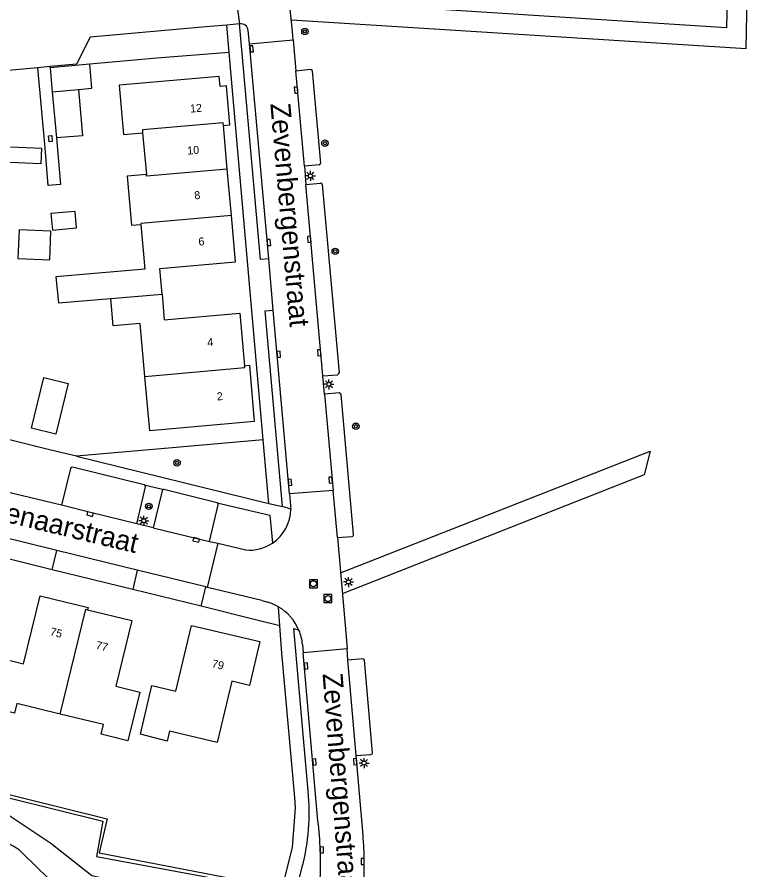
# Model space of a CAD drawing. Extents: x 125000 to 129004, y 397500 to 399008.
# Drawn here: x 127476.7 to 127569.1, y 398115.7 to 398222.2 of the extents above; entities that cross this region are included whole.
import ezdxf

# ---------------------------------------------------------------- set-up
doc = ezdxf.new("R2010")
doc.units = 0
for name, color, linetype in [('gg-afsc-erfafscheiding', 7, 'Continuous'), ('gg-afsc-faunaraster', 7, 'Continuous'), ('gg-afsc-hekwerk', 7, 'Continuous'), ('gg-anno-huisnummerreeks BGT', 7, 'Continuous'), ('gg-anno-openbare ruimte label', 7, 'Continuous'), ('gg-bbg-bijgebouw', 7, 'Continuous'), ('gg-bbg-hoofdgebouw', 7, 'Continuous'), ('gg-bbg-luifel en loopbrug', 7, 'Continuous'), ('gg-bbg-tussenscheiding', 7, 'Continuous'), ('gg-knt-plantopografie kant verharding', 7, 'Continuous'), ('gg-knt-verharding', 7, 'Continuous'), ('gg-kntw-bovenkant insteek waterloop', 7, 'Continuous'), ('gg-kntw-waterlijn', 7, 'Continuous'), ('gt-grn-groengrens', 7, 'Continuous'), ('gt-grn-weggrens', 7, 'Continuous'), ('gt-symb-boom', 7, 'Continuous'), ('gt-symb-kolk', 7, 'Continuous'), ('gt-symb-kolk center center', 7, 'Continuous'), ('gt-symb-lichtmast', 7, 'Continuous'), ('gt-symb-rioolschacht', 7, 'Continuous')]:
    doc.layers.add(name, color=color, linetype=linetype)

# ---------------------------------------------------------------- blocks, each defined once
blk = doc.blocks.new('gt0-RS')
at = {"layer": 'gt-symb-rioolschacht'}
blk.add_lwpolyline([(-0.5, -0.5), (0.5, -0.5), (0.5, 0.5), (-0.5, 0.5)], close=True, dxfattribs=at)
blk.add_circle((0, 0), 0.375, dxfattribs=at)
blk = doc.blocks.new('gt0-LMAST')
at = {"layer": 'gt-symb-lichtmast'}
for p, q in [((-0.18, 0.17), (-0.45, 0.44)), ((-0.01, 0.25), (-0.01, 0.62)), ((0.17, 0.17), (0.44, 0.44)), ((-0.26, 0), (-0.63, 0)), ((-0.18, -0.18), (-0.45, -0.45)), ((-0.01, -0.25), (-0.01, -0.63)), ((0.44, -0.45), (0.17, -0.18)), ((0.24, 0), (0.62, 0))]:
    blk.add_line(p, q, dxfattribs=at)
blk.add_circle((-0.01, 0), 0.25, dxfattribs=at)
blk = doc.blocks.new('gt0-KOLK')
at = {"layer": 'gt-symb-kolk'}
blk.add_lwpolyline([(0, 0), (0.37, 0), (0.37, 0.4), (-0.38, 0.4), (-0.38, 0), (0, 0)], dxfattribs=at)
blk = doc.blocks.new('gt0-BOOM')
at = {"layer": 'gt-symb-boom'}
for radius in [0.4, 0.2]:
    blk.add_circle((0, 0), radius, dxfattribs=at)
blk = doc.blocks.new('gt0-KOLKCC')
at = {"layer": 'gt-symb-kolk center center'}
blk.add_lwpolyline([(-0.38, 0.2), (0.37, 0.2), (0.37, -0.2), (-0.38, -0.2)], close=True, dxfattribs=at)

msp = doc.modelspace()

# ---------------------------------------------------------------- linework, layer by layer
at = {"layer": 'gg-afsc-erfafscheiding'}
msp.add_line((127484.16, 398167.37), (127480.96, 398168.14), dxfattribs=at)
msp.add_lwpolyline([(127481.64, 398207.13), (127482.16, 398201.32), (127480.6, 398201.18)], dxfattribs=at)
at = {"layer": 'gg-afsc-faunaraster'}
msp.add_lwpolyline([(127407.37, 398171.22), (127400.55, 398143.7), (127488.01, 398122.06), (127487.01, 398117.81), (127509.89, 398113.4)], dxfattribs=at)
at = {"layer": 'gg-afsc-hekwerk'}
for p, q in [((127494.22, 398217.11), (127485.84, 398216.35)), ((127480.6, 398201.18), (127480.24, 398205.89)), ((127497.08, 398168.48), (127484.16, 398167.37))]:
    msp.add_line(p, q, dxfattribs=at)
msp.add_lwpolyline([(127509.92, 398113.52), (127511.15, 398118.49), (127511.52, 398123.42), (127511.45, 398124.73), (127509.84, 398142.76)], dxfattribs=at)
at = {"layer": 'gg-bbg-bijgebouw'}
for p, q in [((127485.84, 398216.35), (127480.88, 398215.89)), ((127480.88, 398215.89), (127481.13, 398212.91)), ((127481.13, 398212.91), (127484.4, 398213.21))]:
    msp.add_line(p, q, dxfattribs=at)
for points in [[(127484.4, 398213.21), (127486.09, 398213.37), (127485.84, 398216.35)], [(127480.96, 398197.68), (127481.14, 398195.62), (127484.15, 398195.9), (127483.97, 398197.95), (127480.96, 398197.68)], [(127483.12, 398176.46), (127481.58, 398170.11), (127478.54, 398170.86), (127480.08, 398177.2), (127483.12, 398176.46)]]:
    msp.add_lwpolyline(points, dxfattribs=at)
at = {"layer": 'gg-bbg-hoofdgebouw'}
for p, q in [((127492.43, 398207.79), (127492.89, 398202.58)), ((127503.01, 398203.24), (127502.53, 398208.68)), ((127503.52, 398197.45), (127503.01, 398203.24)), ((127492.22, 398196.34), (127492.71, 398190.76)), ((127494.85, 398187.63), (127494.58, 398190.84)), ((127504.59, 398185.25), (127505.17, 398178.68)), ((127493.31, 398170.54), (127492.71, 398177.34))]:
    msp.add_line(p, q, dxfattribs=at)
for points in [[(127502.53, 398208.68), (127503.33, 398208.76), (127502.9, 398213.64), (127502.11, 398213.57), (127502, 398214.83), (127489.5, 398213.74)], [(127489.5, 398213.74), (127490.04, 398207.58), (127492.43, 398207.79)], [(127492.89, 398202.58), (127490.5, 398202.37), (127491.03, 398196.23), (127492.22, 398196.34)], [(127494.58, 398190.84), (127504.03, 398191.66), (127503.52, 398197.45)], [(127492.71, 398190.76), (127481.58, 398189.78), (127481.89, 398186.53), (127488.42, 398187.08), (127488.43, 398187.06)], [(127494.85, 398187.63), (127495.12, 398184.41), (127504.59, 398185.25)], [(127492.71, 398177.34), (127492.13, 398183.94), (127488.73, 398183.65), (127488.43, 398187.06)], [(127505.17, 398178.68), (127505.78, 398178.73), (127506.38, 398171.69), (127493.31, 398170.54)], [(127474.51, 398142.17), (127477.52, 398141.43), (127479.6, 398149.93), (127485.62, 398148.47), (127485.55, 398148.18)], [(127485.55, 398148.18), (127491.09, 398146.83), (127489.08, 398138.62), (127492.09, 398137.88), (127490.58, 398131.79), (127487.24, 398132.62), (127487.52, 398133.83), (127482.11, 398135.15)], [(127505.79, 398138.72), (127503.56, 398139.27), (127501.74, 398131.61), (127495.79, 398133), (127495.5, 398131.78), (127492.15, 398132.62), (127493.57, 398138.7), (127496.59, 398137.99), (127498.53, 398146.21), (127507.07, 398144.21), (127505.79, 398138.72)], [(127482.11, 398135.15), (127476.7, 398136.47), (127476.4, 398135.26), (127473.02, 398136.09)]]:
    msp.add_lwpolyline(points, dxfattribs=at)
at = {"layer": 'gg-bbg-luifel en loopbrug'}
msp.add_line((127481.13, 398212.91), (127481.64, 398207.13), dxfattribs=at)
for points in [[(127484.4, 398213.21), (127484.9, 398207.41), (127481.64, 398207.13)], [(127475.91, 398206.02), (127479.78, 398205.88), (127479.7, 398203.89), (127475.83, 398204.05)], [(127476.84, 398192.07), (127480.83, 398191.91), (127480.96, 398195.49), (127476.98, 398195.65), (127476.84, 398192.07)]]:
    msp.add_lwpolyline(points, dxfattribs=at)
at = {"layer": 'gg-bbg-tussenscheiding'}
msp.add_line((127488.43, 398187.06), (127494.85, 398187.63), dxfattribs=at)
for points in [[(127502.53, 398208.68), (127502.51, 398209.04), (127492.4, 398208.15), (127492.43, 398207.79)], [(127503.01, 398203.24), (127492.91, 398202.36), (127492.89, 398202.58)], [(127503.52, 398197.45), (127492.21, 398196.46), (127492.22, 398196.34)], [(127492.71, 398177.34), (127505.19, 398178.44), (127505.17, 398178.68)], [(127482.11, 398135.15), (127485.32, 398148.24), (127485.55, 398148.18)]]:
    msp.add_lwpolyline(points, dxfattribs=at)
at = {"layer": 'gg-knt-plantopografie kant verharding'}
for p, q in [((127567.87, 398218.33), (127569.11, 398268.77)), ((127566.59, 398268.21), (127565.43, 398220.9)), ((127565.43, 398220.9), (127510.73, 398224.42)), ((127511.05, 398221.9), (127567.87, 398218.33))]:
    msp.add_line(p, q, dxfattribs=at)
msp.add_lwpolyline([(127517.16, 398152.78), (127555.87, 398168), (127555.14, 398165.03), (127517.38, 398150.18)], dxfattribs=at)
at = {"layer": 'gg-knt-verharding'}
for p, q in [((127504.01, 398225.22), (127504.55, 398221.38)), ((127502.94, 398221.24), (127500.83, 398221.05)), ((127504.55, 398221.38), (127502.94, 398221.24)), ((127503.24, 398217.82), (127502.94, 398221.24)), ((127505.8, 398218.88), (127505.63, 398220.59)), ((127505.8, 398218.88), (127511.26, 398219.39)), ((127508.19, 398192.02), (127505.8, 398218.88)), ((127511.26, 398219.39), (127511.6, 398215.54)), ((127503.37, 398216.4), (127503.24, 398217.82)), ((127507.5, 398169.42), (127503.37, 398216.4)), ((127480.86, 398216.05), (127479.34, 398215.91)), ((127480.24, 398205.89), (127479.34, 398215.91)), ((127480.88, 398215.89), (127480.86, 398216.05)), ((127511.6, 398215.54), (127513.42, 398215.71)), ((127512.66, 398203.62), (127511.6, 398215.54)), ((127513.64, 398215.53), (127514.66, 398203.98)), ((127514.49, 398203.77), (127512.66, 398203.62)), ((127512.66, 398203.62), (127512.84, 398201.32)), ((127512.84, 398201.32), (127514.68, 398201.47)), ((127514.97, 398177.43), (127512.84, 398201.32)), ((127514.89, 398201.3), (127516.99, 398177.79)), ((127508.76, 398185.61), (127508.19, 398192.02)), ((127510.78, 398162.65), (127508.76, 398185.61)), ((127480.96, 398168.14), (127437, 398178.88)), ((127514.97, 398177.43), (127516.81, 398177.55)), ((127515.17, 398175.1), (127514.97, 398177.43)), ((127517.02, 398175.28), (127515.17, 398175.1)), ((127515.17, 398175.1), (127516.24, 398163.1)), ((127518.79, 398157.57), (127517.23, 398175.09)), ((127508.2, 398161.47), (127507.5, 398169.42)), ((127484.16, 398167.37), (127508.2, 398161.47)), ((127483.42, 398165.85), (127482.29, 398161.23)), ((127492.62, 398163.78), (127483.66, 398165.99)), ((127482.29, 398161.23), (127472.42, 398163.62)), ((127491.68, 398158.93), (127492.77, 398163.55)), ((127492.62, 398163.78), (127495.06, 398163.2)), ((127494.87, 398163.03), (127493.75, 398158.43)), ((127501.74, 398161.56), (127495.06, 398163.2)), ((127516.24, 398163.1), (127510.78, 398162.65)), ((127516.78, 398157.19), (127516.24, 398163.1)), ((127500.77, 398156.72), (127501.89, 398161.31)), ((127501.74, 398161.56), (127508.33, 398160.01)), ((127510.94, 398160.76), (127509.92, 398161.07)), ((127508.33, 398160.01), (127508.65, 398156.51)), ((127493.75, 398158.43), (127491.68, 398158.93)), ((127493.75, 398158.43), (127500.77, 398156.72)), ((127481.69, 398155.6), (127474.14, 398157.46)), ((127500.77, 398156.72), (127501.82, 398156.49)), ((127516.78, 398157.19), (127518.6, 398157.35)), ((127481.1, 398153.18), (127481.69, 398155.6)), ((127491.75, 398153.13), (127481.69, 398155.6)), ((127501.82, 398156.49), (127500.51, 398150.98)), ((127501.82, 398156.49), (127505.31, 398155.65)), ((127481.1, 398153.18), (127473.56, 398155.05)), ((127491.19, 398150.7), (127481.1, 398153.18)), ((127491.75, 398153.13), (127491.19, 398150.7)), ((127500.33, 398151.03), (127491.75, 398153.13)), ((127499.75, 398148.61), (127491.19, 398150.7)), ((127499.75, 398148.61), (127500.33, 398151.03)), ((127500.51, 398150.98), (127500.33, 398151.03)), ((127501.41, 398150.75), (127500.51, 398150.98)), ((127507.31, 398149.32), (127501.41, 398150.75)), ((127507.31, 398149.32), (127508.09, 398149.12)), ((127506.72, 398146.9), (127499.75, 398148.61)), ((127509.58, 398146.17), (127509.4, 398148.56)), ((127509.58, 398146.17), (127506.72, 398146.9)), ((127509.84, 398142.76), (127509.58, 398146.17)), ((127512.42, 398143.83), (127512.51, 398142.8)), ((127517.99, 398143.3), (127512.51, 398142.8)), ((127514.34, 398121.82), (127512.51, 398142.8)), ((127518.1, 398141.88), (127517.99, 398143.3)), ((127519.95, 398142.05), (127518.1, 398141.88)), ((127519.14, 398129.95), (127518.1, 398141.88)), ((127521.16, 398130.3), (127520.15, 398141.87)), ((127519.14, 398129.95), (127520.97, 398130.09)), ((127519.99, 398120.01), (127519.14, 398129.95)), ((127510.57, 398108.78), (127512.38, 398116.04))]:
    msp.add_line(p, q, dxfattribs=at)
for points in [[(127511.26, 398219.39), (127511.18, 398220.44), (127510.85, 398223.65), (127510.24, 398227.73), (127510.04, 398228.79)], [(127500.83, 398221.05), (127485.85, 398219.74), (127484.14, 398216.36), (127480.86, 398216.05)], [(127508.19, 398192.02), (127507.17, 398191.93), (127504.89, 398217.7), (127504.55, 398221.38)], [(127479.34, 398215.91), (127472.39, 398215.26), (127439.01, 398216.6)], [(127509.92, 398161.07), (127507.75, 398185.53), (127508.76, 398185.61)], [(127510.78, 398162.65), (127510.93, 398161.18), (127510.94, 398160.76)], [(127491.68, 398158.93), (127485.9, 398160.33), (127482.29, 398161.23)], [(127516.78, 398157.19), (127517.92, 398144.35), (127517.99, 398143.3)], [(127513.12, 398125.5), (127511.32, 398145.83), (127511.98, 398145.61)]]:
    msp.add_lwpolyline(points, dxfattribs=at)
for centre, radius, start, end in [((127504.72, 398220.48), 0.915, 6.4413, 100.7248), ((127513.44, 398215.5), 0.209, 7.6614, 93.7033), ((127514.45, 398203.98), 0.214, 279.981, 0.035), ((127514.7, 398201.29), 0.185, 3.3471, 96.8786), ((127516.69, 398177.83), 0.303, 292.7673, 351.2448), ((127517.02, 398175.06), 0.214, 8.0396, 91.1082), ((127483.62, 398165.78), 0.214, 80.972, 161.4541), ((127492.53, 398163.56), 0.244, 358.6151, 68.3099), ((127495.04, 398163.03), 0.171, 82.6139, 181.7856), ((127501.69, 398161.36), 0.206, 345.9061, 75.6838), ((127505.77, 398160.8), 5.17, 303.874, 359.5583), ((127518.6, 398157.54), 0.199, 272.4904, 7.9983), ((127505.77, 398160.8), 5.17, 264.8674, 303.8657), ((127506.29, 398143.17), 6.22, 60.0303, 73.2033), ((127506.32, 398143.26), 6.12, 22.5735, 59.8672), ((127506.38, 398143.29), 6.06, 5.1469, 22.5776), ((127519.97, 398141.86), 0.189, 4.3103, 93.9261), ((127520.96, 398130.29), 0.2, 273.7794, 2.3071), ((127486.83, 398122.81), 26.43, 345.161, 5.8471), ((127472.48, 398116.59), 42.19, 2.1025, 7.1208), ((127475.82, 398116.31), 44.32, 0.5331, 4.7921), ((127472.43, 398116.59), 42.24, 349.3501, 2.1053), ((127475.93, 398116.31), 44.21, 346.6431, 0.5309)]:
    msp.add_arc(centre, radius, start, end, dxfattribs=at)
at = {"layer": 'gg-kntw-bovenkant insteek waterloop'}
msp.add_lwpolyline([(127501.89, 398113.85), (127499.83, 398114.56), (127497.66, 398114.52), (127495.25, 398114.04), (127493.19, 398113.36), (127486.09, 398114.94), (127480.95, 398118.97), (127475.83, 398122.37), (127466.25, 398124.78), (127455.16, 398126.27), (127447.53, 398127.98), (127435.94, 398132.05), (127423.25, 398135.82), (127416.55, 398137.04), (127410.25, 398137.33), (127406.55, 398138.53), (127400.71, 398141.41)], dxfattribs=at)
at = {"layer": 'gg-kntw-waterlijn'}
msp.add_lwpolyline([(127497.5, 398111.76), (127494.86, 398110.8), (127490.6, 398110.75), (127486.52, 398111.58), (127482.04, 398113.36), (127479.55, 398115.67), (127477.05, 398118.12)], dxfattribs=at)
msp.add_arc((127469.13, 398106.64), 13.95, 55.4212, 70.7891, dxfattribs=at)
at = {"layer": 'gt-grn-groengrens'}
for p, q in [((127503.24, 398217.82), (127494.22, 398217.11)), ((127507.5, 398169.42), (127497.08, 398168.48))]:
    msp.add_line(p, q, dxfattribs=at)
msp.add_lwpolyline([(127407.37, 398171.22), (127406.92, 398171.13), (127400.11, 398143.42), (127487.47, 398121.76), (127486.64, 398117.36), (127509.8, 398113.04)], dxfattribs=at)
at = {"layer": 'gt-grn-weggrens'}
msp.add_line((127508.2, 398161.47), (127509.92, 398161.07), dxfattribs=at)

# ---------------------------------------------------------------- block references
at = {"layer": 'gt-symb-boom'}
for p in [(127512.71, 398220.44), (127515.22, 398206.48), (127516.51, 398192.97), (127519.08, 398171.11), (127496.73, 398166.54), (127493.2, 398161.1)]:
    msp.add_blockref('gt0-BOOM', p, dxfattribs=at)
at = {"layer": 'gt-symb-kolk'}
for p, rotation in [((127505.86, 398218.25), -84.91735547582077), ((127511.81, 398213.13), 95.10675819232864), ((127508.01, 398194.05), -84.91735547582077), ((127513.45, 398194.48), 95.1067581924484), ((127509.25, 398180.07), -84.99041204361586), ((127514.71, 398180.31), 95.1067581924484), ((127510.65, 398164.08), -84.99041204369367), ((127516.12, 398164.4), 95.09068261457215), ((127485.9, 398160.33), 166.01269046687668), ((127499.17, 398157.11), 166.29648089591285), ((127512.66, 398141.14), -85.02256907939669), ((127513.7, 398129.12), -85.02256907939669), ((127519.2, 398129.21), 94.89633572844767), ((127514.64, 398118.14), -87.25526493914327), ((127520.14, 398116.72), 89.8224643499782)]:
    msp.add_blockref('gt0-KOLK', p, dxfattribs=dict(at, rotation=rotation))
at = {"layer": 'gt-symb-kolk center center', "rotation": 94.45069226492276}
msp.add_blockref('gt0-KOLKCC', (127480.9, 398207.04), dxfattribs=at)
at = {"layer": 'gt-symb-lichtmast'}
for p in [(127513.41, 398202.4), (127515.72, 398176.35), (127492.58, 398159.31), (127518.17, 398151.65), (127520.12, 398129.03)]:
    msp.add_blockref('gt0-LMAST', p, dxfattribs=at)
at = {"layer": 'gt-symb-rioolschacht'}
for p in [(127513.77, 398151.44), (127515.6, 398149.57)]:
    msp.add_blockref('gt0-RS', p, dxfattribs=at)

# ---------------------------------------------------------------- texts
at = {"layer": 'gg-anno-huisnummerreeks BGT'}
for s, rotation, p in [('12', 5, (127498.4, 398210.29)), ('10', 5, (127498.05, 398205.04)), ('8', 5, (127498.93, 398199.46)), ('6', 5, (127499.45, 398193.67)), ('4', 5, (127500.55, 398181.08)), ('2', 4.9, (127501.75, 398174.33)), ('75', 346.3, (127480.79, 398145.01)), ('77', 346.3, (127486.5, 398143.32)), ('79', 346.8, (127501.01, 398141.01))]:
    msp.add_text(s, height=1, rotation=rotation, dxfattribs=at).set_placement(p)
at = {"layer": 'gg-anno-openbare ruimte label'}
for s, rotation, p in [('Zevenbergenstraat', 275, (127508.39, 398211.41)), ('Zevenaarstraat', 346.5, (127469.66, 398160.49)), ('Zevenbergenstraat', 274.5, (127514.92, 398140.18))]:
    msp.add_text(s, height=2.5, rotation=rotation, dxfattribs=at).set_placement(p)

doc.saveas('drawing.dxf')
